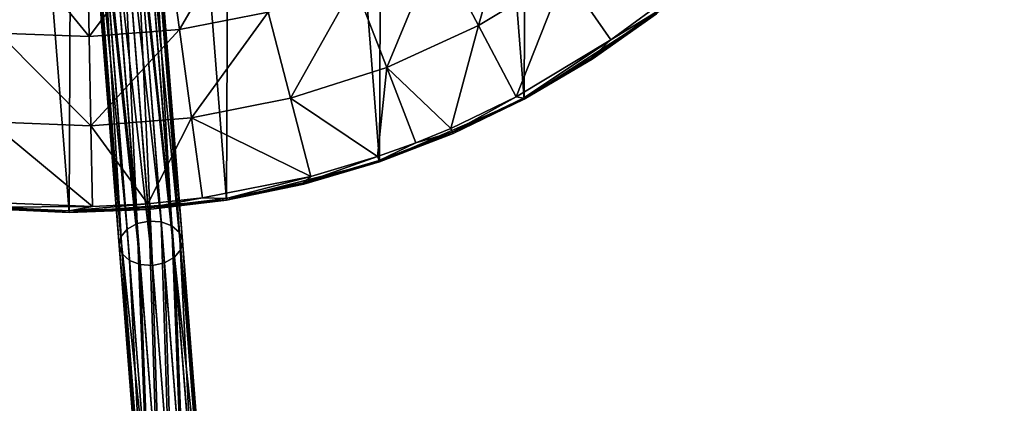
# Model space of a CAD drawing. Header units: millimetres. Extents: x 64 to 3333, y 103 to 3347.
# Tile 352 of 519: x 1723 to 1800, y 1688 to 1718. Entities that reach past the tile are written whole.
import ezdxf

# ---------------------------------------------------------------- set-up
doc = ezdxf.new("R2010")
doc.units = ezdxf.units.MM
doc.header["$LTSCALE"] = 25.4
doc.layers.get('0').update_dxf_attribs({"true_color": 0xff5454})

# ---------------------------------------------------------------- blocks, each defined once
blk = doc.blocks.new('SPIDER-6785-9743.STL')
at = {"color": 0}
mesh = blk.add_polyface(dxfattribs=at)
corners = [(1654.298, 1759.693, 1405.814), (1652.364, 1784.306, 1405.814), (1652.311, 1771.919, 1405.814), (1654.454, 1796.515, 1405.814), (1658.271, 1747.96, 1405.814), (1658.526, 1808.214, 1405.814), (1664.12, 1737.042, 1405.814), (1664.467, 1819.083, 1405.814), (1671.687, 1727.234, 1405.814), (1672.116, 1828.826, 1405.814), (1680.765, 1718.807, 1405.814), (1681.265, 1837.177, 1405.814), (1691.106, 1711.988, 1405.814), (1691.664, 1843.908, 1405.814), (1702.429, 1706.964, 1405.814), (1703.028, 1848.835, 1405.814), (1714.423, 1703.873, 1405.814), (1715.049, 1851.825, 1405.814), (1726.764, 1702.797, 1405.814), (1727.398, 1852.796, 1405.814), (1739.112, 1703.768, 1405.814), (1739.738, 1851.721, 1405.814), (1751.133, 1706.758, 1405.814), (1751.733, 1848.63, 1405.814), (1762.498, 1711.686, 1405.814), (1763.055, 1843.606, 1405.814), (1772.896, 1718.417, 1405.814), (1773.396, 1836.787, 1405.814), (1782.045, 1726.768, 1405.814), (1782.474, 1828.359, 1405.814), (1789.694, 1736.511, 1405.814), (1790.041, 1818.552, 1405.814), (1795.636, 1747.38, 1405.814), (1795.89, 1807.633, 1405.814), (1799.707, 1759.078, 1405.814), (1799.863, 1795.901, 1405.814), (1801.798, 1771.288, 1405.814), (1801.85, 1783.674, 1405.814)]
mesh.append_faces([[corners[k] for k in face] for face in [(0, 1, 2), (35, 36, 37)]], dxfattribs={"vtx0": -1, "color": 0})
mesh.append_faces([[corners[k] for k in face] for face in [(1, 0, 3), (3, 4, 5), (5, 6, 7), (7, 8, 9), (9, 10, 11), (11, 12, 13), (13, 14, 15), (15, 16, 17), (17, 18, 19), (19, 20, 21), (21, 22, 23), (23, 24, 25), (25, 26, 27), (27, 28, 29), (29, 30, 31), (31, 32, 33), (33, 34, 35)]], dxfattribs={"vtx0": -1, "vtx1": -1, "color": 0})
mesh.append_faces([[corners[k] for k in face] for face in [(3, 0, 4), (5, 4, 6), (7, 6, 8), (9, 8, 10), (11, 10, 12), (13, 12, 14), (15, 14, 16), (17, 16, 18), (19, 18, 20), (21, 20, 22), (23, 22, 24), (25, 24, 26), (27, 26, 28), (29, 28, 30), (31, 30, 32), (33, 32, 34), (35, 34, 36)]], dxfattribs={"vtx0": -1, "vtx2": -1, "color": 0})
mesh = blk.add_polyface(dxfattribs=at)
corners = [(1729, 1730.816, 1257.547), (1732.086, 1701.91, 1223.595), (1731.307, 1701.469, 1223.982), (1729.775, 1731.314, 1257.224)]
mesh.append_faces([[corners[k] for k in face] for face in [(0, 1, 2), (1, 0, 3)]], dxfattribs={"vtx0": -1, "color": 0})
mesh = blk.add_polyface(dxfattribs=at)
corners = [(1732.086, 1701.91, 1223.595), (1730.717, 1731.541, 1257.111), (1733.03, 1702.118, 1223.459), (1729.775, 1731.314, 1257.224)]
mesh.append_faces([[corners[k] for k in face] for face in [(0, 1, 2), (1, 0, 3)]], dxfattribs={"vtx0": -1, "color": 0})
mesh = blk.add_polyface(dxfattribs=at)
corners = [(1730.717, 1731.541, 1257.111), (1733.994, 1702.06, 1223.595), (1733.03, 1702.118, 1223.459), (1731.682, 1731.464, 1257.224)]
mesh.append_faces([[corners[k] for k in face] for face in [(0, 1, 2), (1, 0, 3)]], dxfattribs={"vtx0": -1, "color": 0})
mesh = blk.add_polyface(dxfattribs=at)
corners = [(1731.682, 1731.464, 1257.224), (1734.832, 1701.746, 1223.982), (1733.994, 1702.06, 1223.595), (1732.525, 1731.093, 1257.547)]
mesh.append_faces([[corners[k] for k in face] for face in [(0, 1, 2), (1, 0, 3)]], dxfattribs={"vtx0": -1, "color": 0})
mesh = blk.add_polyface(dxfattribs=at)
corners = [(1728.511, 1730.123, 1258.029), (1731.307, 1701.469, 1223.982), (1730.812, 1700.861, 1224.562), (1729, 1730.816, 1257.547)]
mesh.append_faces([[corners[k] for k in face] for face in [(0, 1, 2), (1, 0, 3)]], dxfattribs={"vtx0": -1, "color": 0})
mesh = blk.add_polyface(dxfattribs=at)
corners = [(1734.832, 1701.746, 1223.982), (1733.116, 1730.485, 1258.029), (1735.417, 1701.223, 1224.562), (1732.525, 1731.093, 1257.547)]
mesh.append_faces([[corners[k] for k in face] for face in [(0, 1, 2), (1, 0, 3)]], dxfattribs={"vtx0": -1, "color": 0})
mesh = blk.add_polyface(dxfattribs=at)
corners = [(1735.417, 1701.223, 1224.562), (1733.366, 1729.733, 1258.598), (1735.659, 1700.57, 1225.245), (1733.116, 1730.485, 1258.029)]
mesh.append_faces([[corners[k] for k in face] for face in [(0, 1, 2), (1, 0, 3)]], dxfattribs={"vtx0": -1, "color": 0})
mesh = blk.add_polyface(dxfattribs=at)
corners = [(1728.382, 1729.341, 1258.598), (1730.812, 1700.861, 1224.562), (1730.674, 1700.179, 1225.245), (1728.511, 1730.123, 1258.029)]
mesh.append_faces([[corners[k] for k in face] for face in [(0, 1, 2), (1, 0, 3)]], dxfattribs={"vtx0": -1, "color": 0})
mesh = blk.add_polyface(dxfattribs=at)
corners = [(1735.659, 1700.57, 1225.245), (1733.237, 1728.951, 1259.166), (1735.522, 1699.888, 1225.929), (1733.366, 1729.733, 1258.598)]
mesh.append_faces([[corners[k] for k in face] for face in [(0, 1, 2), (1, 0, 3)]], dxfattribs={"vtx0": -1, "color": 0})
mesh = blk.add_polyface(dxfattribs=at)
corners = [(1728.632, 1728.589, 1259.166), (1730.674, 1700.179, 1225.245), (1730.917, 1699.526, 1225.929), (1728.382, 1729.341, 1258.598)]
mesh.append_faces([[corners[k] for k in face] for face in [(0, 1, 2), (1, 0, 3)]], dxfattribs={"vtx0": -1, "color": 0})
mesh = blk.add_polyface(dxfattribs=at)
corners = [(1735.522, 1699.888, 1225.929), (1732.748, 1728.259, 1259.649), (1735.026, 1699.28, 1226.509), (1733.237, 1728.951, 1259.166)]
mesh.append_faces([[corners[k] for k in face] for face in [(0, 1, 2), (1, 0, 3)]], dxfattribs={"vtx0": -1, "color": 0})
mesh = blk.add_polyface(dxfattribs=at)
corners = [(1729.223, 1727.981, 1259.649), (1730.917, 1699.526, 1225.929), (1731.501, 1699.003, 1226.509), (1728.632, 1728.589, 1259.166)]
mesh.append_faces([[corners[k] for k in face] for face in [(0, 1, 2), (1, 0, 3)]], dxfattribs={"vtx0": -1, "color": 0})
mesh = blk.add_polyface(dxfattribs=at)
corners = [(1735.026, 1699.28, 1226.509), (1731.974, 1727.761, 1259.971), (1734.247, 1698.839, 1226.896), (1732.748, 1728.259, 1259.649)]
mesh.append_faces([[corners[k] for k in face] for face in [(0, 1, 2), (1, 0, 3)]], dxfattribs={"vtx0": -1, "color": 0})
mesh = blk.add_polyface(dxfattribs=at)
corners = [(1732.339, 1698.689, 1226.896), (1729.223, 1727.981, 1259.649), (1731.501, 1699.003, 1226.509), (1730.066, 1727.611, 1259.971)]
mesh.append_faces([[corners[k] for k in face] for face in [(0, 1, 2), (1, 0, 3)]], dxfattribs={"vtx0": -1, "color": 0})
mesh = blk.add_polyface(dxfattribs=at)
corners = [(1733.304, 1698.631, 1227.032), (1730.066, 1727.611, 1259.971), (1732.339, 1698.689, 1226.896), (1731.032, 1727.533, 1260.084)]
mesh.append_faces([[corners[k] for k in face] for face in [(0, 1, 2), (1, 0, 3)]], dxfattribs={"vtx0": -1, "color": 0})
mesh = blk.add_polyface(dxfattribs=at)
corners = [(1731.974, 1727.761, 1259.971), (1733.304, 1698.631, 1227.032), (1734.247, 1698.839, 1226.896), (1731.032, 1727.533, 1260.084)]
mesh.append_faces([[corners[k] for k in face] for face in [(0, 1, 2), (1, 0, 3)]], dxfattribs={"vtx0": -1, "color": 0})
mesh = blk.add_polyface(dxfattribs=at)
corners = [(1761.735, 1727.364, 1383.503), (1758.918, 1717.483, 1389.832), (1755.646, 1723.682, 1383.503), (1765.705, 1721.587, 1389.832)]
mesh.append_faces([[corners[k] for k in face] for face in [(0, 1, 2), (1, 0, 3)]], dxfattribs={"vtx0": -1, "color": 0})
mesh = blk.add_polyface(dxfattribs=at)
corners = [(1740.493, 1725.917, 1377.905), (1735.415, 1717.176, 1383.503), (1734.379, 1724.711, 1377.905), (1742.396, 1718.553, 1383.503)]
mesh.append_faces([[corners[k] for k in face] for face in [(0, 1, 2), (1, 0, 3)]], dxfattribs={"vtx0": -1, "color": 0})
mesh = blk.add_polyface(dxfattribs=at)
corners = [(1721.94, 1724.458, 1377.905), (1728.321, 1716.618, 1383.503), (1721.21, 1716.888, 1383.503), (1728.167, 1724.222, 1377.905)]
mesh.append_faces([[corners[k] for k in face] for face in [(0, 1, 2), (1, 0, 3)]], dxfattribs={"vtx0": -1, "color": 0})
mesh = blk.add_polyface(dxfattribs=at)
corners = [(1734.379, 1724.711, 1377.905), (1728.321, 1716.618, 1383.503), (1728.167, 1724.222, 1377.905), (1735.415, 1717.176, 1383.503)]
mesh.append_faces([[corners[k] for k in face] for face in [(0, 1, 2), (1, 0, 3)]], dxfattribs={"vtx0": -1, "color": 0})
mesh = blk.add_polyface(dxfattribs=at)
corners = [(1755.646, 1723.682, 1383.503), (1751.701, 1714.195, 1389.832), (1749.17, 1720.732, 1383.503), (1758.918, 1717.483, 1389.832)]
mesh.append_faces([[corners[k] for k in face] for face in [(0, 1, 2), (1, 0, 3)]], dxfattribs={"vtx0": -1, "color": 0})
mesh = blk.add_polyface(dxfattribs=at)
corners = [(1765.705, 1721.587, 1389.832), (1761.88, 1711.871, 1396.826), (1758.918, 1717.483, 1389.832), (1769.298, 1716.357, 1396.826)]
mesh.append_faces([[corners[k] for k in face] for face in [(0, 1, 2), (1, 0, 3)]], dxfattribs={"vtx0": -1, "color": 0})
mesh = blk.add_polyface(dxfattribs=at)
corners = [(1772.619, 1718.776, 1396.826), (1769.298, 1716.357, 1396.826), (1765.705, 1721.587, 1389.832)]
mesh.append_faces([[corners[k] for k in face] for face in [(0, 1, 2)]], dxfattribs={"color": 0})
mesh = blk.add_polyface(dxfattribs=at)
corners = [(1749.17, 1720.732, 1383.503), (1744.151, 1711.766, 1389.832), (1742.396, 1718.553, 1383.503), (1751.701, 1714.195, 1389.832)]
mesh.append_faces([[corners[k] for k in face] for face in [(0, 1, 2), (1, 0, 3)]], dxfattribs={"vtx0": -1, "color": 0})
mesh = blk.add_polyface(dxfattribs=at)
corners = [(1772.825, 1718.51, 1397.421), (1769.298, 1716.357, 1396.826), (1772.619, 1718.776, 1396.826)]
mesh.append_faces([[corners[k] for k in face] for face in [(0, 1, 2)]], dxfattribs={"color": 0})
mesh = blk.add_polyface(dxfattribs=at)
corners = [(1742.396, 1718.553, 1383.503), (1736.37, 1710.231, 1389.832), (1735.415, 1717.176, 1383.503), (1744.151, 1711.766, 1389.832)]
mesh.append_faces([[corners[k] for k in face] for face in [(0, 1, 2), (1, 0, 3)]], dxfattribs={"vtx0": -1, "color": 0})
mesh = blk.add_polyface(dxfattribs=at)
corners = [(1762.498, 1711.686, 1405.814), (1767.836, 1714.837, 1398.095), (1772.896, 1718.417, 1405.814)]
mesh.append_faces([[corners[k] for k in face] for face in [(0, 1, 2)]], dxfattribs={"color": 0})
mesh = blk.add_polyface(dxfattribs=at)
corners = [(1767.772, 1714.935, 1397.421), (1769.298, 1716.357, 1396.826), (1772.825, 1718.51, 1397.421)]
mesh.append_faces([[corners[k] for k in face] for face in [(0, 1, 2)]], dxfattribs={"color": 0})
mesh = blk.add_polyface(dxfattribs=at)
corners = [(1772.896, 1718.417, 1398.095), (1767.772, 1714.935, 1397.421), (1772.825, 1718.51, 1397.421), (1767.836, 1714.837, 1398.095)]
mesh.append_faces([[corners[k] for k in face] for face in [(0, 1, 2), (1, 0, 3)]], dxfattribs={"vtx0": -1, "color": 0})
mesh = blk.add_polyface(dxfattribs=at)
corners = [(1772.896, 1718.417, 1405.814), (1767.836, 1714.837, 1398.095), (1772.896, 1718.417, 1398.095)]
mesh.append_faces([[corners[k] for k in face] for face in [(0, 1, 2)]], dxfattribs={"color": 0})
mesh = blk.add_polyface(dxfattribs=at)
corners = [(1758.918, 1717.483, 1389.832), (1756.737, 1709.403, 1396.826), (1751.701, 1714.195, 1389.832)]
mesh.append_faces([[corners[k] for k in face] for face in [(0, 1, 2)]], dxfattribs={"color": 0})
mesh = blk.add_polyface(dxfattribs=at)
corners = [(1761.88, 1711.871, 1396.826), (1756.737, 1709.403, 1396.826), (1758.918, 1717.483, 1389.832)]
mesh.append_faces([[corners[k] for k in face] for face in [(0, 1, 2)]], dxfattribs={"color": 0})
mesh = blk.add_polyface(dxfattribs=at)
corners = [(1721.21, 1716.888, 1383.503), (1728.463, 1709.609, 1389.832), (1720.537, 1709.91, 1389.832), (1728.321, 1716.618, 1383.503)]
mesh.append_faces([[corners[k] for k in face] for face in [(0, 1, 2), (1, 0, 3)]], dxfattribs={"vtx0": -1, "color": 0})
mesh = blk.add_polyface(dxfattribs=at)
corners = [(1735.415, 1717.176, 1383.503), (1728.463, 1709.609, 1389.832), (1728.321, 1716.618, 1383.503), (1736.37, 1710.231, 1389.832)]
mesh.append_faces([[corners[k] for k in face] for face in [(0, 1, 2), (1, 0, 3)]], dxfattribs={"vtx0": -1, "color": 0})
mesh = blk.add_polyface(dxfattribs=at)
corners = [(1762.442, 1711.789, 1397.421), (1761.88, 1711.871, 1396.826), (1769.298, 1716.357, 1396.826)]
mesh.append_faces([[corners[k] for k in face] for face in [(0, 1, 2)]], dxfattribs={"color": 0})
mesh = blk.add_polyface(dxfattribs=at)
corners = [(1762.442, 1711.789, 1397.421), (1769.298, 1716.357, 1396.826), (1767.772, 1714.935, 1397.421)]
mesh.append_faces([[corners[k] for k in face] for face in [(0, 1, 2)]], dxfattribs={"color": 0})
mesh = blk.add_polyface(dxfattribs=at)
corners = [(1767.836, 1714.837, 1398.095), (1762.442, 1711.789, 1397.421), (1767.772, 1714.935, 1397.421), (1762.498, 1711.686, 1398.095)]
mesh.append_faces([[corners[k] for k in face] for face in [(0, 1, 2), (1, 0, 3)]], dxfattribs={"vtx0": -1, "color": 0})
mesh = blk.add_polyface(dxfattribs=at)
corners = [(1750.988, 1707.188, 1396.826), (1744.151, 1711.766, 1389.832), (1751.701, 1714.195, 1389.832)]
mesh.append_faces([[corners[k] for k in face] for face in [(0, 1, 2)]], dxfattribs={"color": 0})
mesh = blk.add_polyface(dxfattribs=at)
corners = [(1750.988, 1707.188, 1396.826), (1751.701, 1714.195, 1389.832), (1753.992, 1708.277, 1396.826)]
mesh.append_faces([[corners[k] for k in face] for face in [(0, 1, 2)]], dxfattribs={"color": 0})
mesh = blk.add_polyface(dxfattribs=at)
corners = [(1753.992, 1708.277, 1396.826), (1751.701, 1714.195, 1389.832), (1756.737, 1709.403, 1396.826)]
mesh.append_faces([[corners[k] for k in face] for face in [(0, 1, 2)]], dxfattribs={"color": 0})
mesh = blk.add_polyface(dxfattribs=at)
corners = [(1762.498, 1711.686, 1405.814), (1762.498, 1711.686, 1398.095), (1767.836, 1714.837, 1398.095)]
mesh.append_faces([[corners[k] for k in face] for face in [(0, 1, 2)]], dxfattribs={"color": 0})
mesh = blk.add_polyface(dxfattribs=at)
corners = [(1756.871, 1709.094, 1397.421), (1756.737, 1709.403, 1396.826), (1761.88, 1711.871, 1396.826)]
mesh.append_faces([[corners[k] for k in face] for face in [(0, 1, 2)]], dxfattribs={"color": 0})
mesh = blk.add_polyface(dxfattribs=at)
corners = [(1756.871, 1709.094, 1397.421), (1761.88, 1711.871, 1396.826), (1762.442, 1711.789, 1397.421)]
mesh.append_faces([[corners[k] for k in face] for face in [(0, 1, 2)]], dxfattribs={"color": 0})
mesh = blk.add_polyface(dxfattribs=at)
corners = [(1745.739, 1705.623, 1396.826), (1736.37, 1710.231, 1389.832), (1744.151, 1711.766, 1389.832), (1737.234, 1703.945, 1396.826)]
mesh.append_faces([[corners[k] for k in face] for face in [(0, 1, 2), (1, 0, 3)]], dxfattribs={"vtx0": -1, "color": 0})
mesh = blk.add_polyface(dxfattribs=at)
corners = [(1745.739, 1705.623, 1396.826), (1744.151, 1711.766, 1389.832), (1750.988, 1707.188, 1396.826)]
mesh.append_faces([[corners[k] for k in face] for face in [(0, 1, 2)]], dxfattribs={"color": 0})
mesh = blk.add_polyface(dxfattribs=at)
corners = [(1751.133, 1706.758, 1405.814), (1756.917, 1708.987, 1398.095), (1762.498, 1711.686, 1405.814)]
mesh.append_faces([[corners[k] for k in face] for face in [(0, 1, 2)]], dxfattribs={"color": 0})
mesh = blk.add_polyface(dxfattribs=at)
corners = [(1762.498, 1711.686, 1398.095), (1756.871, 1709.094, 1397.421), (1762.442, 1711.789, 1397.421), (1756.917, 1708.987, 1398.095)]
mesh.append_faces([[corners[k] for k in face] for face in [(0, 1, 2), (1, 0, 3)]], dxfattribs={"vtx0": -1, "color": 0})
mesh = blk.add_polyface(dxfattribs=at)
corners = [(1762.498, 1711.686, 1405.814), (1756.917, 1708.987, 1398.095), (1762.498, 1711.686, 1398.095)]
mesh.append_faces([[corners[k] for k in face] for face in [(0, 1, 2)]], dxfattribs={"color": 0})
mesh = blk.add_polyface(dxfattribs=at)
corners = [(1728.591, 1703.266, 1396.826), (1720.537, 1709.91, 1389.832), (1728.463, 1709.609, 1389.832), (1719.929, 1703.594, 1396.826)]
mesh.append_faces([[corners[k] for k in face] for face in [(0, 1, 2), (1, 0, 3)]], dxfattribs={"vtx0": -1, "color": 0})
mesh = blk.add_polyface(dxfattribs=at)
corners = [(1732.922, 1703.48, 1396.826), (1728.463, 1709.609, 1389.832), (1736.37, 1710.231, 1389.832)]
mesh.append_faces([[corners[k] for k in face] for face in [(0, 1, 2)]], dxfattribs={"color": 0})
mesh = blk.add_polyface(dxfattribs=at)
corners = [(1728.591, 1703.266, 1396.826), (1728.463, 1709.609, 1389.832), (1732.922, 1703.48, 1396.826)]
mesh.append_faces([[corners[k] for k in face] for face in [(0, 1, 2)]], dxfattribs={"color": 0})
mesh = blk.add_polyface(dxfattribs=at)
corners = [(1732.922, 1703.48, 1396.826), (1736.37, 1710.231, 1389.832), (1737.234, 1703.945, 1396.826)]
mesh.append_faces([[corners[k] for k in face] for face in [(0, 1, 2)]], dxfattribs={"color": 0})
mesh = blk.add_polyface(dxfattribs=at)
corners = [(1751.096, 1706.869, 1397.421), (1753.992, 1708.277, 1396.826), (1756.871, 1709.094, 1397.421)]
mesh.append_faces([[corners[k] for k in face] for face in [(0, 1, 2)]], dxfattribs={"color": 0})
mesh = blk.add_polyface(dxfattribs=at)
corners = [(1756.917, 1708.987, 1398.095), (1751.096, 1706.869, 1397.421), (1756.871, 1709.094, 1397.421), (1751.133, 1706.758, 1398.095)]
mesh.append_faces([[corners[k] for k in face] for face in [(0, 1, 2), (1, 0, 3)]], dxfattribs={"vtx0": -1, "color": 0})
mesh = blk.add_polyface(dxfattribs=at)
corners = [(1751.133, 1706.758, 1405.814), (1751.133, 1706.758, 1398.095), (1756.917, 1708.987, 1398.095)]
mesh.append_faces([[corners[k] for k in face] for face in [(0, 1, 2)]], dxfattribs={"color": 0})
mesh = blk.add_polyface(dxfattribs=at)
corners = [(1756.871, 1709.094, 1397.421), (1753.992, 1708.277, 1396.826), (1756.737, 1709.403, 1396.826)]
mesh.append_faces([[corners[k] for k in face] for face in [(0, 1, 2)]], dxfattribs={"color": 0})
mesh = blk.add_polyface(dxfattribs=at)
corners = [(1751.096, 1706.869, 1397.421), (1750.988, 1707.188, 1396.826), (1753.992, 1708.277, 1396.826)]
mesh.append_faces([[corners[k] for k in face] for face in [(0, 1, 2)]], dxfattribs={"color": 0})
mesh = blk.add_polyface(dxfattribs=at)
corners = [(1745.156, 1705.128, 1397.421), (1750.988, 1707.188, 1396.826), (1751.096, 1706.869, 1397.421)]
mesh.append_faces([[corners[k] for k in face] for face in [(0, 1, 2)]], dxfattribs={"color": 0})
mesh = blk.add_polyface(dxfattribs=at)
corners = [(1745.156, 1705.128, 1397.421), (1745.739, 1705.623, 1396.826), (1750.988, 1707.188, 1396.826)]
mesh.append_faces([[corners[k] for k in face] for face in [(0, 1, 2)]], dxfattribs={"color": 0})
mesh = blk.add_polyface(dxfattribs=at)
corners = [(1751.133, 1706.758, 1405.814), (1739.112, 1703.768, 1398.095), (1745.185, 1705.015, 1398.095)]
mesh.append_faces([[corners[k] for k in face] for face in [(0, 1, 2)]], dxfattribs={"color": 0})
mesh = blk.add_polyface(dxfattribs=at)
corners = [(1739.112, 1703.768, 1405.814), (1739.112, 1703.768, 1398.095), (1751.133, 1706.758, 1405.814)]
mesh.append_faces([[corners[k] for k in face] for face in [(0, 1, 2)]], dxfattribs={"color": 0})
mesh = blk.add_polyface(dxfattribs=at)
corners = [(1751.133, 1706.758, 1398.095), (1745.156, 1705.128, 1397.421), (1751.096, 1706.869, 1397.421), (1745.185, 1705.015, 1398.095)]
mesh.append_faces([[corners[k] for k in face] for face in [(0, 1, 2), (1, 0, 3)]], dxfattribs={"vtx0": -1, "color": 0})
mesh = blk.add_polyface(dxfattribs=at)
corners = [(1751.133, 1706.758, 1405.814), (1745.185, 1705.015, 1398.095), (1751.133, 1706.758, 1398.095)]
mesh.append_faces([[corners[k] for k in face] for face in [(0, 1, 2)]], dxfattribs={"color": 0})
mesh = blk.add_polyface(dxfattribs=at)
corners = [(1739.094, 1703.884, 1397.421), (1737.234, 1703.945, 1396.826), (1745.739, 1705.623, 1396.826)]
mesh.append_faces([[corners[k] for k in face] for face in [(0, 1, 2)]], dxfattribs={"color": 0})
mesh = blk.add_polyface(dxfattribs=at)
corners = [(1739.094, 1703.884, 1397.421), (1745.739, 1705.623, 1396.826), (1745.156, 1705.128, 1397.421)]
mesh.append_faces([[corners[k] for k in face] for face in [(0, 1, 2)]], dxfattribs={"color": 0})
mesh = blk.add_polyface(dxfattribs=at)
corners = [(1745.185, 1705.015, 1398.095), (1739.094, 1703.884, 1397.421), (1745.156, 1705.128, 1397.421), (1739.112, 1703.768, 1398.095)]
mesh.append_faces([[corners[k] for k in face] for face in [(0, 1, 2), (1, 0, 3)]], dxfattribs={"vtx0": -1, "color": 0})
mesh = blk.add_polyface(dxfattribs=at)
corners = [(1714.423, 1703.873, 1405.814), (1720.571, 1703.08, 1398.095), (1726.764, 1702.797, 1405.814)]
mesh.append_faces([[corners[k] for k in face] for face in [(0, 1, 2)]], dxfattribs={"color": 0})
mesh = blk.add_polyface(dxfattribs=at)
corners = [(1720.581, 1703.196, 1397.421), (1719.929, 1703.594, 1396.826), (1728.591, 1703.266, 1396.826)]
mesh.append_faces([[corners[k] for k in face] for face in [(0, 1, 2)]], dxfattribs={"color": 0})
mesh = blk.add_polyface(dxfattribs=at)
corners = [(1726.764, 1702.797, 1405.814), (1732.958, 1703.028, 1398.095), (1739.112, 1703.768, 1405.814)]
mesh.append_faces([[corners[k] for k in face] for face in [(0, 1, 2)]], dxfattribs={"color": 0})
mesh = blk.add_polyface(dxfattribs=at)
corners = [(1726.764, 1702.914, 1397.421), (1732.922, 1703.48, 1396.826), (1732.949, 1703.144, 1397.421)]
mesh.append_faces([[corners[k] for k in face] for face in [(0, 1, 2)]], dxfattribs={"color": 0})
mesh = blk.add_polyface(dxfattribs=at)
corners = [(1726.764, 1702.914, 1397.421), (1728.591, 1703.266, 1396.826), (1732.922, 1703.48, 1396.826)]
mesh.append_faces([[corners[k] for k in face] for face in [(0, 1, 2)]], dxfattribs={"color": 0})
mesh = blk.add_polyface(dxfattribs=at)
corners = [(1732.949, 1703.144, 1397.421), (1732.922, 1703.48, 1396.826), (1737.234, 1703.945, 1396.826)]
mesh.append_faces([[corners[k] for k in face] for face in [(0, 1, 2)]], dxfattribs={"color": 0})
mesh = blk.add_polyface(dxfattribs=at)
corners = [(1732.949, 1703.144, 1397.421), (1737.234, 1703.945, 1396.826), (1739.094, 1703.884, 1397.421)]
mesh.append_faces([[corners[k] for k in face] for face in [(0, 1, 2)]], dxfattribs={"color": 0})
mesh = blk.add_polyface(dxfattribs=at)
corners = [(1739.112, 1703.768, 1398.095), (1732.949, 1703.144, 1397.421), (1739.094, 1703.884, 1397.421), (1732.958, 1703.028, 1398.095)]
mesh.append_faces([[corners[k] for k in face] for face in [(0, 1, 2), (1, 0, 3)]], dxfattribs={"vtx0": -1, "color": 0})
mesh = blk.add_polyface(dxfattribs=at)
corners = [(1739.112, 1703.768, 1405.814), (1732.958, 1703.028, 1398.095), (1739.112, 1703.768, 1398.095)]
mesh.append_faces([[corners[k] for k in face] for face in [(0, 1, 2)]], dxfattribs={"color": 0})
mesh = blk.add_polyface(dxfattribs=at)
corners = [(1726.764, 1702.797, 1398.095), (1720.581, 1703.196, 1397.421), (1726.764, 1702.914, 1397.421), (1720.571, 1703.08, 1398.095)]
mesh.append_faces([[corners[k] for k in face] for face in [(0, 1, 2), (1, 0, 3)]], dxfattribs={"vtx0": -1, "color": 0})
mesh = blk.add_polyface(dxfattribs=at)
corners = [(1726.764, 1702.797, 1405.814), (1720.571, 1703.08, 1398.095), (1726.764, 1702.797, 1398.095)]
mesh.append_faces([[corners[k] for k in face] for face in [(0, 1, 2)]], dxfattribs={"color": 0})
mesh = blk.add_polyface(dxfattribs=at)
corners = [(1720.581, 1703.196, 1397.421), (1728.591, 1703.266, 1396.826), (1726.764, 1702.914, 1397.421)]
mesh.append_faces([[corners[k] for k in face] for face in [(0, 1, 2)]], dxfattribs={"color": 0})
mesh = blk.add_polyface(dxfattribs=at)
corners = [(1732.958, 1703.028, 1398.095), (1726.764, 1702.914, 1397.421), (1732.949, 1703.144, 1397.421), (1726.764, 1702.797, 1398.095)]
mesh.append_faces([[corners[k] for k in face] for face in [(0, 1, 2), (1, 0, 3)]], dxfattribs={"vtx0": -1, "color": 0})
mesh = blk.add_polyface(dxfattribs=at)
corners = [(1726.764, 1702.797, 1405.814), (1726.764, 1702.797, 1398.095), (1732.958, 1703.028, 1398.095)]
mesh.append_faces([[corners[k] for k in face] for face in [(0, 1, 2)]], dxfattribs={"color": 0})
mesh = blk.add_polyface(dxfattribs=at)
corners = [(1732.086, 1701.91, 1223.595), (1732.892, 1681.313, 1205.74), (1731.307, 1701.469, 1223.982), (1733.673, 1681.723, 1205.324)]
mesh.append_faces([[corners[k] for k in face] for face in [(0, 1, 2), (1, 0, 3)]], dxfattribs={"vtx0": -1, "color": 0})
mesh = blk.add_polyface(dxfattribs=at)
corners = [(1733.03, 1702.118, 1223.459), (1733.673, 1681.723, 1205.324), (1732.086, 1701.91, 1223.595), (1734.617, 1681.92, 1205.178)]
mesh.append_faces([[corners[k] for k in face] for face in [(0, 1, 2), (1, 0, 3)]], dxfattribs={"vtx0": -1, "color": 0})
mesh = blk.add_polyface(dxfattribs=at)
corners = [(1733.994, 1702.06, 1223.595), (1734.617, 1681.92, 1205.178), (1733.03, 1702.118, 1223.459), (1735.581, 1681.873, 1205.324)]
mesh.append_faces([[corners[k] for k in face] for face in [(0, 1, 2), (1, 0, 3)]], dxfattribs={"vtx0": -1, "color": 0})
mesh = blk.add_polyface(dxfattribs=at)
corners = [(1734.832, 1701.746, 1223.982), (1735.581, 1681.873, 1205.324), (1733.994, 1702.06, 1223.595), (1736.417, 1681.59, 1205.74)]
mesh.append_faces([[corners[k] for k in face] for face in [(0, 1, 2), (1, 0, 3)]], dxfattribs={"vtx0": -1, "color": 0})
mesh = blk.add_polyface(dxfattribs=at)
corners = [(1730.812, 1700.861, 1224.562), (1732.892, 1681.313, 1205.74), (1732.392, 1680.753, 1206.362), (1731.307, 1701.469, 1223.982)]
mesh.append_faces([[corners[k] for k in face] for face in [(0, 1, 2), (1, 0, 3)]], dxfattribs={"vtx0": -1, "color": 0})
mesh = blk.add_polyface(dxfattribs=at)
corners = [(1736.417, 1681.59, 1205.74), (1735.417, 1701.223, 1224.562), (1736.997, 1681.115, 1206.362), (1734.832, 1701.746, 1223.982)]
mesh.append_faces([[corners[k] for k in face] for face in [(0, 1, 2), (1, 0, 3)]], dxfattribs={"vtx0": -1, "color": 0})
mesh = blk.add_polyface(dxfattribs=at)
corners = [(1736.997, 1681.115, 1206.362), (1735.659, 1700.57, 1225.245), (1737.235, 1680.518, 1207.097), (1735.417, 1701.223, 1224.562)]
mesh.append_faces([[corners[k] for k in face] for face in [(0, 1, 2), (1, 0, 3)]], dxfattribs={"vtx0": -1, "color": 0})
mesh = blk.add_polyface(dxfattribs=at)
corners = [(1730.674, 1700.179, 1225.245), (1732.392, 1680.753, 1206.362), (1732.251, 1680.126, 1207.097), (1730.812, 1700.861, 1224.562)]
mesh.append_faces([[corners[k] for k in face] for face in [(0, 1, 2), (1, 0, 3)]], dxfattribs={"vtx0": -1, "color": 0})
mesh = blk.add_polyface(dxfattribs=at)
corners = [(1737.235, 1680.518, 1207.097), (1735.522, 1699.888, 1225.929), (1737.094, 1679.892, 1207.831), (1735.659, 1700.57, 1225.245)]
mesh.append_faces([[corners[k] for k in face] for face in [(0, 1, 2), (1, 0, 3)]], dxfattribs={"vtx0": -1, "color": 0})
mesh = blk.add_polyface(dxfattribs=at)
corners = [(1730.917, 1699.526, 1225.929), (1732.251, 1680.126, 1207.097), (1732.488, 1679.53, 1207.831), (1730.674, 1700.179, 1225.245)]
mesh.append_faces([[corners[k] for k in face] for face in [(0, 1, 2), (1, 0, 3)]], dxfattribs={"vtx0": -1, "color": 0})
mesh = blk.add_polyface(dxfattribs=at)
corners = [(1731.501, 1699.003, 1226.509), (1732.488, 1679.53, 1207.831), (1733.069, 1679.054, 1208.454), (1730.917, 1699.526, 1225.929)]
mesh.append_faces([[corners[k] for k in face] for face in [(0, 1, 2), (1, 0, 3)]], dxfattribs={"vtx0": -1, "color": 0})
mesh = blk.add_polyface(dxfattribs=at)
corners = [(1737.094, 1679.892, 1207.831), (1735.026, 1699.28, 1226.509), (1736.594, 1679.331, 1208.454), (1735.522, 1699.888, 1225.929)]
mesh.append_faces([[corners[k] for k in face] for face in [(0, 1, 2), (1, 0, 3)]], dxfattribs={"vtx0": -1, "color": 0})
mesh = blk.add_polyface(dxfattribs=at)
corners = [(1733.069, 1679.054, 1208.454), (1732.339, 1698.689, 1226.896), (1731.501, 1699.003, 1226.509), (1733.905, 1678.772, 1208.87)]
mesh.append_faces([[corners[k] for k in face] for face in [(0, 1, 2), (1, 0, 3)]], dxfattribs={"vtx0": -1, "color": 0})
mesh = blk.add_polyface(dxfattribs=at)
corners = [(1733.905, 1678.772, 1208.87), (1733.304, 1698.631, 1227.032), (1732.339, 1698.689, 1226.896), (1734.868, 1678.725, 1209.016)]
mesh.append_faces([[corners[k] for k in face] for face in [(0, 1, 2), (1, 0, 3)]], dxfattribs={"vtx0": -1, "color": 0})
mesh = blk.add_polyface(dxfattribs=at)
corners = [(1734.868, 1678.725, 1209.016), (1734.247, 1698.839, 1226.896), (1733.304, 1698.631, 1227.032), (1735.813, 1678.922, 1208.87)]
mesh.append_faces([[corners[k] for k in face] for face in [(0, 1, 2), (1, 0, 3)]], dxfattribs={"vtx0": -1, "color": 0})
mesh = blk.add_polyface(dxfattribs=at)
corners = [(1735.813, 1678.922, 1208.87), (1735.026, 1699.28, 1226.509), (1734.247, 1698.839, 1226.896), (1736.594, 1679.331, 1208.454)]
mesh.append_faces([[corners[k] for k in face] for face in [(0, 1, 2), (1, 0, 3)]], dxfattribs={"vtx0": -1, "color": 0})

msp = doc.modelspace()

# ---------------------------------------------------------------- block references
at = {"color": 250, "true_color": 0x262626}
msp.add_blockref('SPIDER-6785-9743.STL', (0, 0), dxfattribs=at)

doc.saveas('drawing.dxf')
